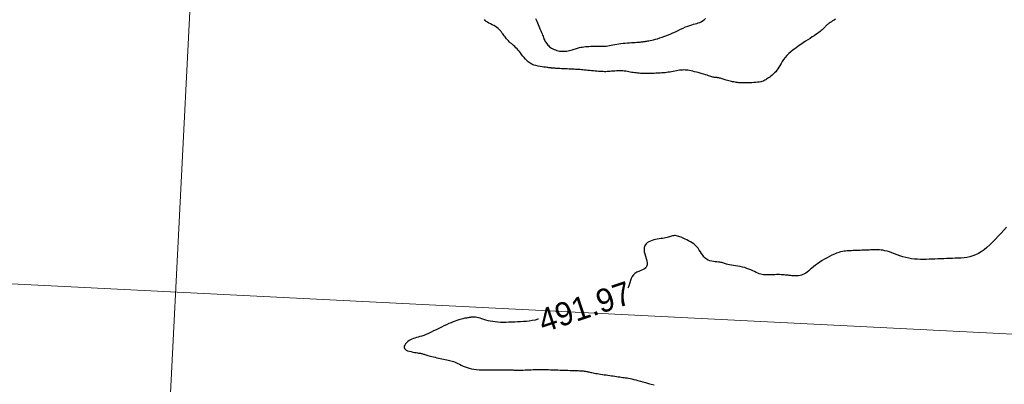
# Model space of a CAD drawing. Header units: millimetres. Extents: x 32690613 to 32693367, y 5343692 to 5344708.
# Tile 439 of 656: x 32692677 to 32692719, y 5344203 to 5344219. Entities that reach past the tile are written whole.
import ezdxf
from ezdxf.enums import TextEntityAlignment as Align

# ---------------------------------------------------------------- set-up
doc = ezdxf.new("R2010")
doc.units = ezdxf.units.MM
doc.header["$LTSCALE"] = 20
doc.layers.get('0').update_dxf_attribs({"lineweight": 18})
doc.layers.get('Defpoints').update_dxf_attribs({"color": 11, "lineweight": 18})
doc.layers.add('02-DGM_HL_492.00', color=82, linetype='Continuous')
doc.layers.add('02-DGM_HL_492.50', color=92, linetype='Continuous')

# ---------------------------------------------------------------- blocks, each defined once
blk = doc.blocks.new('A$C78070446')
for p, q in [((4469989.147, 5343046.051), (4469922.857, 5342307.181)), ((4469482.471, 5342769.75), (4470232.054, 5342702.499))]:
    blk.add_line(p, q)

msp = doc.modelspace()

# ---------------------------------------------------------------- linework, layer by layer
at = {"layer": '02-DGM_HL_492.00', "elevation": 492, "flags": 128}
for points in [[(32692719.358, 5344209.841), (32692719.238, 5344209.713), (32692719.118, 5344209.584), (32692718.998, 5344209.454), (32692718.878, 5344209.327), (32692718.757, 5344209.203), (32692718.637, 5344209.085), (32692718.516, 5344208.976), (32692718.395, 5344208.875), (32692718.273, 5344208.787), (32692718.151, 5344208.712), (32692718.028, 5344208.652), (32692717.905, 5344208.606), (32692717.781, 5344208.572), (32692717.657, 5344208.547), (32692717.533, 5344208.53), (32692717.408, 5344208.519), (32692717.283, 5344208.512), (32692717.158, 5344208.506), (32692717.034, 5344208.502), (32692716.909, 5344208.497), (32692716.784, 5344208.492), (32692716.659, 5344208.487), (32692716.534, 5344208.482), (32692716.409, 5344208.477), (32692716.284, 5344208.472), (32692716.159, 5344208.467), (32692716.034, 5344208.463), (32692715.909, 5344208.459), (32692715.784, 5344208.457), (32692715.659, 5344208.458), (32692715.534, 5344208.463), (32692715.408, 5344208.473), (32692715.283, 5344208.489), (32692715.157, 5344208.512), (32692715.031, 5344208.542), (32692714.905, 5344208.577), (32692714.782, 5344208.617), (32692714.661, 5344208.659), (32692714.544, 5344208.701), (32692714.432, 5344208.741), (32692714.327, 5344208.778), (32692714.228, 5344208.809), (32692714.137, 5344208.833), (32692714.053, 5344208.85), (32692713.975, 5344208.862), (32692713.902, 5344208.869), (32692713.834, 5344208.873), (32692713.768, 5344208.873), (32692713.704, 5344208.872), (32692713.642, 5344208.869), (32692713.579, 5344208.867), (32692713.517, 5344208.865), (32692713.454, 5344208.862), (32692713.392, 5344208.86), (32692713.329, 5344208.857), (32692713.267, 5344208.855), (32692713.204, 5344208.852), (32692713.142, 5344208.85), (32692713.08, 5344208.847), (32692713.017, 5344208.845), (32692712.955, 5344208.843), (32692712.892, 5344208.84), (32692712.83, 5344208.838), (32692712.767, 5344208.835), (32692712.705, 5344208.833), (32692712.642, 5344208.83), (32692712.58, 5344208.828), (32692712.516, 5344208.824), (32692712.451, 5344208.818), (32692712.383, 5344208.81), (32692712.311, 5344208.797), (32692712.234, 5344208.779), (32692712.152, 5344208.755), (32692712.063, 5344208.724), (32692711.967, 5344208.686), (32692711.865, 5344208.64), (32692711.76, 5344208.588), (32692711.653, 5344208.531), (32692711.547, 5344208.47), (32692711.442, 5344208.407), (32692711.341, 5344208.342), (32692711.246, 5344208.275), (32692711.159, 5344208.21), (32692711.078, 5344208.145), (32692711.003, 5344208.083), (32692710.933, 5344208.023), (32692710.867, 5344207.968), (32692710.803, 5344207.918), (32692710.741, 5344207.874), (32692710.68, 5344207.836), (32692710.618, 5344207.806), (32692710.557, 5344207.784), (32692710.496, 5344207.767), (32692710.435, 5344207.756), (32692710.374, 5344207.749), (32692710.315, 5344207.747), (32692710.257, 5344207.748), (32692710.199, 5344207.751), (32692710.144, 5344207.756), (32692710.089, 5344207.762), (32692710.034, 5344207.768), (32692709.979, 5344207.776), (32692709.924, 5344207.783), (32692709.867, 5344207.789), (32692709.808, 5344207.795), (32692709.747, 5344207.8), (32692709.683, 5344207.803), (32692709.617, 5344207.804), (32692709.549, 5344207.805), (32692709.48, 5344207.804), (32692709.411, 5344207.803), (32692709.344, 5344207.801), (32692709.277, 5344207.798), (32692709.214, 5344207.796), (32692709.152, 5344207.793), (32692709.094, 5344207.792), (32692709.037, 5344207.792), (32692708.98, 5344207.795), (32692708.923, 5344207.801), (32692708.866, 5344207.81), (32692708.806, 5344207.825), (32692708.745, 5344207.844), (32692708.679, 5344207.869), (32692708.611, 5344207.9), (32692708.539, 5344207.933), (32692708.463, 5344207.969), (32692708.383, 5344208.005), (32692708.299, 5344208.041), (32692708.211, 5344208.075), (32692708.119, 5344208.105), (32692708.023, 5344208.131), (32692707.925, 5344208.153), (32692707.826, 5344208.172), (32692707.729, 5344208.188), (32692707.637, 5344208.203), (32692707.55, 5344208.216), (32692707.471, 5344208.228), (32692707.402, 5344208.241), (32692707.345, 5344208.255), (32692707.297, 5344208.269), (32692707.255, 5344208.283), (32692707.218, 5344208.296), (32692707.181, 5344208.309), (32692707.143, 5344208.321), (32692707.1, 5344208.331), (32692707.051, 5344208.339), (32692706.992, 5344208.344), (32692706.926, 5344208.349), (32692706.854, 5344208.355), (32692706.778, 5344208.364), (32692706.702, 5344208.377), (32692706.626, 5344208.398), (32692706.553, 5344208.426), (32692706.485, 5344208.465), (32692706.424, 5344208.515), (32692706.369, 5344208.574), (32692706.318, 5344208.641), (32692706.269, 5344208.713), (32692706.22, 5344208.788), (32692706.171, 5344208.863), (32692706.118, 5344208.936), (32692706.061, 5344209.004), (32692705.998, 5344209.066), (32692705.931, 5344209.122), (32692705.86, 5344209.172), (32692705.787, 5344209.218), (32692705.714, 5344209.258), (32692705.641, 5344209.295), (32692705.571, 5344209.328), (32692705.505, 5344209.358), (32692705.444, 5344209.385), (32692705.388, 5344209.41), (32692705.335, 5344209.432), (32692705.286, 5344209.45), (32692705.24, 5344209.464), (32692705.196, 5344209.475), (32692705.153, 5344209.48), (32692705.111, 5344209.481), (32692705.07, 5344209.477), (32692705.027, 5344209.469), (32692704.984, 5344209.457), (32692704.939, 5344209.443), (32692704.891, 5344209.428), (32692704.84, 5344209.412), (32692704.785, 5344209.397), (32692704.726, 5344209.383), (32692704.661, 5344209.371), (32692704.593, 5344209.361), (32692704.52, 5344209.351), (32692704.446, 5344209.341), (32692704.37, 5344209.329), (32692704.295, 5344209.315), (32692704.22, 5344209.298), (32692704.146, 5344209.277), (32692704.076, 5344209.25), (32692704.01, 5344209.218), (32692703.95, 5344209.18), (32692703.898, 5344209.135), (32692703.856, 5344209.082), (32692703.824, 5344209.022), (32692703.805, 5344208.953), (32692703.801, 5344208.874), (32692703.811, 5344208.786), (32692703.832, 5344208.692), (32692703.86, 5344208.594), (32692703.888, 5344208.495), (32692703.913, 5344208.399), (32692703.928, 5344208.308), (32692703.93, 5344208.226), (32692703.912, 5344208.156), (32692703.872, 5344208.099), (32692703.813, 5344208.053), (32692703.74, 5344208.014), (32692703.658, 5344207.979), (32692703.573, 5344207.944), (32692703.488, 5344207.905), (32692703.409, 5344207.858), (32692703.342, 5344207.8), (32692703.29, 5344207.728), (32692703.249, 5344207.645), (32692703.217, 5344207.555), (32692703.189, 5344207.46), (32692703.16, 5344207.366), (32692703.128, 5344207.275), (32692703.101, 5344207.22)], [(32692699.274, 5344205.897), (32692699.247, 5344205.888), (32692699.123, 5344205.856), (32692698.999, 5344205.831), (32692698.875, 5344205.811), (32692698.75, 5344205.796), (32692698.626, 5344205.785), (32692698.501, 5344205.777), (32692698.376, 5344205.771), (32692698.251, 5344205.766), (32692698.126, 5344205.761), (32692698.002, 5344205.757), (32692697.879, 5344205.755), (32692697.758, 5344205.754), (32692697.64, 5344205.756), (32692697.524, 5344205.761), (32692697.412, 5344205.771), (32692697.305, 5344205.785), (32692697.203, 5344205.804), (32692697.105, 5344205.827), (32692697.013, 5344205.853), (32692696.926, 5344205.879), (32692696.844, 5344205.906), (32692696.768, 5344205.93), (32692696.697, 5344205.951), (32692696.631, 5344205.967), (32692696.57, 5344205.977), (32692696.515, 5344205.982), (32692696.464, 5344205.982), (32692696.417, 5344205.979), (32692696.373, 5344205.974), (32692696.332, 5344205.967), (32692696.293, 5344205.959), (32692696.256, 5344205.952), (32692696.22, 5344205.946), (32692696.185, 5344205.941), (32692696.148, 5344205.935), (32692696.109, 5344205.929), (32692696.067, 5344205.922), (32692696.021, 5344205.912), (32692695.97, 5344205.899), (32692695.911, 5344205.883), (32692695.846, 5344205.863), (32692695.773, 5344205.839), (32692695.694, 5344205.81), (32692695.608, 5344205.778), (32692695.517, 5344205.741), (32692695.42, 5344205.7), (32692695.319, 5344205.655), (32692695.213, 5344205.606), (32692695.104, 5344205.553), (32692694.993, 5344205.497), (32692694.88, 5344205.441), (32692694.768, 5344205.385), (32692694.658, 5344205.331), (32692694.552, 5344205.281), (32692694.45, 5344205.236), (32692694.354, 5344205.197), (32692694.265, 5344205.166), (32692694.183, 5344205.141), (32692694.106, 5344205.12), (32692694.034, 5344205.101), (32692693.966, 5344205.082), (32692693.902, 5344205.062), (32692693.839, 5344205.038), (32692693.777, 5344205.008), (32692693.717, 5344204.97), (32692693.659, 5344204.927), (32692693.606, 5344204.879), (32692693.562, 5344204.829), (32692693.528, 5344204.778), (32692693.507, 5344204.727), (32692693.501, 5344204.679), (32692693.514, 5344204.636), (32692693.546, 5344204.598), (32692693.595, 5344204.566), (32692693.656, 5344204.538), (32692693.727, 5344204.515), (32692693.803, 5344204.496), (32692693.88, 5344204.48), (32692693.954, 5344204.467), (32692694.021, 5344204.456), (32692694.079, 5344204.446), (32692694.128, 5344204.438), (32692694.17, 5344204.431), (32692694.207, 5344204.425), (32692694.239, 5344204.418), (32692694.269, 5344204.411), (32692694.299, 5344204.404), (32692694.329, 5344204.395), (32692694.362, 5344204.385), (32692694.398, 5344204.374), (32692694.438, 5344204.362), (32692694.481, 5344204.348), (32692694.527, 5344204.334), (32692694.579, 5344204.319), (32692694.634, 5344204.303), (32692694.695, 5344204.287), (32692694.761, 5344204.271), (32692694.83, 5344204.254), (32692694.903, 5344204.238), (32692694.977, 5344204.221), (32692695.052, 5344204.205), (32692695.126, 5344204.189), (32692695.198, 5344204.174), (32692695.267, 5344204.16), (32692695.332, 5344204.146), (32692695.394, 5344204.132), (32692695.454, 5344204.118), (32692695.513, 5344204.103), (32692695.57, 5344204.086), (32692695.629, 5344204.067), (32692695.689, 5344204.044), (32692695.751, 5344204.017), (32692695.816, 5344203.986), (32692695.885, 5344203.952), (32692695.958, 5344203.917), (32692696.035, 5344203.88), (32692696.117, 5344203.845), (32692696.204, 5344203.812), (32692696.297, 5344203.783), (32692696.395, 5344203.759), (32692696.498, 5344203.741), (32692696.607, 5344203.728), (32692696.721, 5344203.721), (32692696.837, 5344203.717), (32692696.956, 5344203.715), (32692697.077, 5344203.716), (32692697.199, 5344203.717), (32692697.32, 5344203.718), (32692697.441, 5344203.719), (32692697.559, 5344203.719), (32692697.673, 5344203.718), (32692697.782, 5344203.717), (32692697.883, 5344203.715), (32692697.975, 5344203.713), (32692698.056, 5344203.712), (32692698.125, 5344203.71), (32692698.181, 5344203.709), (32692698.225, 5344203.708), (32692698.259, 5344203.707), (32692698.284, 5344203.706), (32692698.302, 5344203.706), (32692698.315, 5344203.705), (32692698.325, 5344203.705), (32692698.334, 5344203.704), (32692698.342, 5344203.704), (32692698.353, 5344203.703), (32692698.367, 5344203.703), (32692698.386, 5344203.703), (32692698.411, 5344203.703), (32692698.446, 5344203.704), (32692698.49, 5344203.705), (32692698.546, 5344203.706), (32692698.615, 5344203.708), (32692698.693, 5344203.711), (32692698.779, 5344203.714), (32692698.867, 5344203.717), (32692698.956, 5344203.721), (32692699.042, 5344203.724), (32692699.12, 5344203.727), (32692699.189, 5344203.729), (32692699.246, 5344203.731), (32692699.293, 5344203.732), (32692699.333, 5344203.733), (32692699.37, 5344203.733), (32692699.406, 5344203.732), (32692699.446, 5344203.731), (32692699.493, 5344203.73), (32692699.55, 5344203.728), (32692699.618, 5344203.726), (32692699.699, 5344203.724), (32692699.789, 5344203.721), (32692699.886, 5344203.717), (32692699.989, 5344203.714), (32692700.095, 5344203.711), (32692700.204, 5344203.707), (32692700.313, 5344203.704), (32692700.419, 5344203.7), (32692700.523, 5344203.697), (32692700.623, 5344203.694), (32692700.719, 5344203.69), (32692700.809, 5344203.687), (32692700.892, 5344203.684), (32692700.968, 5344203.681), (32692701.035, 5344203.678), (32692701.093, 5344203.675), (32692701.143, 5344203.671), (32692701.187, 5344203.668), (32692701.226, 5344203.664), (32692701.261, 5344203.66), (32692701.294, 5344203.655), (32692701.326, 5344203.65), (32692701.359, 5344203.643), (32692701.393, 5344203.636), (32692701.431, 5344203.627), (32692701.471, 5344203.618), (32692701.514, 5344203.608), (32692701.561, 5344203.598), (32692701.612, 5344203.587), (32692701.668, 5344203.575), (32692701.729, 5344203.564), (32692701.794, 5344203.552), (32692701.864, 5344203.541), (32692701.937, 5344203.529), (32692702.013, 5344203.517), (32692702.091, 5344203.506), (32692702.169, 5344203.495), (32692702.248, 5344203.483), (32692702.325, 5344203.472), (32692702.401, 5344203.462), (32692702.475, 5344203.451), (32692702.548, 5344203.441), (32692702.619, 5344203.431), (32692702.688, 5344203.421), (32692702.755, 5344203.411), (32692702.82, 5344203.402), (32692702.884, 5344203.393), (32692702.947, 5344203.384), (32692703.008, 5344203.375), (32692703.071, 5344203.365), (32692703.136, 5344203.354), (32692703.204, 5344203.34), (32692703.278, 5344203.325), (32692703.357, 5344203.306), (32692703.445, 5344203.284), (32692703.54, 5344203.257), (32692703.643, 5344203.228), (32692703.753, 5344203.197), (32692703.868, 5344203.165), (32692703.988, 5344203.134), (32692704.111, 5344203.103), (32692704.236, 5344203.075)]]:
    msp.add_lwpolyline(points, dxfattribs=at)
at = {"layer": '02-DGM_HL_492.50', "elevation": 492.5, "flags": 128}
for points in [[(32692712.02, 5344218.778), (32692711.955, 5344218.74), (32692711.894, 5344218.704), (32692711.838, 5344218.67), (32692711.79, 5344218.639), (32692711.749, 5344218.611), (32692711.713, 5344218.585), (32692711.682, 5344218.561), (32692711.654, 5344218.538), (32692711.63, 5344218.516), (32692711.609, 5344218.495), (32692711.588, 5344218.473), (32692711.568, 5344218.451), (32692711.548, 5344218.429), (32692711.526, 5344218.405), (32692711.501, 5344218.379), (32692711.473, 5344218.351), (32692711.439, 5344218.321), (32692711.4, 5344218.287), (32692711.354, 5344218.251), (32692711.301, 5344218.211), (32692711.24, 5344218.167), (32692711.171, 5344218.119), (32692711.096, 5344218.068), (32692711.015, 5344218.014), (32692710.927, 5344217.956), (32692710.833, 5344217.894), (32692710.734, 5344217.829), (32692710.63, 5344217.761), (32692710.523, 5344217.69), (32692710.415, 5344217.616), (32692710.308, 5344217.54), (32692710.204, 5344217.461), (32692710.104, 5344217.381), (32692710.012, 5344217.299), (32692709.928, 5344217.215), (32692709.855, 5344217.131), (32692709.791, 5344217.047), (32692709.734, 5344216.963), (32692709.683, 5344216.881), (32692709.635, 5344216.801), (32692709.59, 5344216.725), (32692709.545, 5344216.653), (32692709.499, 5344216.585), (32692709.45, 5344216.524), (32692709.399, 5344216.468), (32692709.346, 5344216.417), (32692709.294, 5344216.371), (32692709.242, 5344216.33), (32692709.192, 5344216.292), (32692709.144, 5344216.258), (32692709.1, 5344216.228), (32692709.059, 5344216.201), (32692709.022, 5344216.177), (32692708.985, 5344216.155), (32692708.946, 5344216.136), (32692708.905, 5344216.119), (32692708.859, 5344216.104), (32692708.806, 5344216.091), (32692708.744, 5344216.08), (32692708.672, 5344216.07), (32692708.593, 5344216.062), (32692708.508, 5344216.055), (32692708.421, 5344216.049), (32692708.335, 5344216.045), (32692708.252, 5344216.042), (32692708.175, 5344216.039), (32692708.108, 5344216.038), (32692708.051, 5344216.038), (32692708.003, 5344216.038), (32692707.963, 5344216.039), (32692707.928, 5344216.041), (32692707.895, 5344216.044), (32692707.864, 5344216.048), (32692707.831, 5344216.053), (32692707.794, 5344216.059), (32692707.752, 5344216.066), (32692707.705, 5344216.074), (32692707.654, 5344216.082), (32692707.601, 5344216.092), (32692707.546, 5344216.103), (32692707.49, 5344216.115), (32692707.435, 5344216.128), (32692707.381, 5344216.142), (32692707.329, 5344216.157), (32692707.28, 5344216.172), (32692707.234, 5344216.188), (32692707.191, 5344216.204), (32692707.15, 5344216.219), (32692707.111, 5344216.232), (32692707.076, 5344216.243), (32692707.043, 5344216.252), (32692707.012, 5344216.259), (32692706.984, 5344216.263), (32692706.958, 5344216.265), (32692706.933, 5344216.267), (32692706.908, 5344216.268), (32692706.884, 5344216.269), (32692706.859, 5344216.271), (32692706.833, 5344216.274), (32692706.806, 5344216.279), (32692706.777, 5344216.286), (32692706.745, 5344216.295), (32692706.709, 5344216.307), (32692706.668, 5344216.32), (32692706.622, 5344216.335), (32692706.57, 5344216.352), (32692706.51, 5344216.371), (32692706.443, 5344216.391), (32692706.37, 5344216.413), (32692706.292, 5344216.436), (32692706.211, 5344216.459), (32692706.129, 5344216.482), (32692706.047, 5344216.504), (32692705.966, 5344216.524), (32692705.89, 5344216.543), (32692705.818, 5344216.559), (32692705.75, 5344216.572), (32692705.686, 5344216.582), (32692705.624, 5344216.59), (32692705.563, 5344216.595), (32692705.503, 5344216.597), (32692705.443, 5344216.596), (32692705.381, 5344216.591), (32692705.318, 5344216.584), (32692705.253, 5344216.574), (32692705.186, 5344216.562), (32692705.118, 5344216.549), (32692705.049, 5344216.535), (32692704.98, 5344216.522), (32692704.91, 5344216.509), (32692704.84, 5344216.497), (32692704.77, 5344216.487), (32692704.7, 5344216.48), (32692704.631, 5344216.473), (32692704.563, 5344216.468), (32692704.496, 5344216.464), (32692704.429, 5344216.46), (32692704.365, 5344216.458), (32692704.301, 5344216.455), (32692704.24, 5344216.453), (32692704.179, 5344216.45), (32692704.12, 5344216.448), (32692704.062, 5344216.447), (32692704.004, 5344216.446), (32692703.946, 5344216.445), (32692703.888, 5344216.445), (32692703.829, 5344216.446), (32692703.77, 5344216.447), (32692703.709, 5344216.45), (32692703.648, 5344216.453), (32692703.587, 5344216.458), (32692703.524, 5344216.463), (32692703.462, 5344216.47), (32692703.399, 5344216.477), (32692703.336, 5344216.486), (32692703.273, 5344216.496), (32692703.21, 5344216.507), (32692703.147, 5344216.518), (32692703.083, 5344216.529), (32692703.018, 5344216.539), (32692702.953, 5344216.547), (32692702.887, 5344216.554), (32692702.819, 5344216.558), (32692702.751, 5344216.559), (32692702.682, 5344216.557), (32692702.613, 5344216.554), (32692702.543, 5344216.55), (32692702.475, 5344216.544), (32692702.408, 5344216.539), (32692702.342, 5344216.534), (32692702.278, 5344216.529), (32692702.217, 5344216.526), (32692702.157, 5344216.524), (32692702.098, 5344216.524), (32692702.039, 5344216.525), (32692701.979, 5344216.527), (32692701.916, 5344216.531), (32692701.851, 5344216.535), (32692701.781, 5344216.541), (32692701.707, 5344216.548), (32692701.63, 5344216.555), (32692701.551, 5344216.563), (32692701.471, 5344216.571), (32692701.392, 5344216.579), (32692701.317, 5344216.587), (32692701.245, 5344216.595), (32692701.179, 5344216.601), (32692701.119, 5344216.607), (32692701.065, 5344216.611), (32692701.014, 5344216.615), (32692700.964, 5344216.618), (32692700.913, 5344216.621), (32692700.86, 5344216.624), (32692700.802, 5344216.626), (32692700.738, 5344216.629), (32692700.666, 5344216.632), (32692700.587, 5344216.636), (32692700.505, 5344216.64), (32692700.421, 5344216.643), (32692700.338, 5344216.647), (32692700.257, 5344216.651), (32692700.182, 5344216.655), (32692700.115, 5344216.659), (32692700.057, 5344216.662), (32692700.008, 5344216.665), (32692699.967, 5344216.668), (32692699.932, 5344216.671), (32692699.902, 5344216.674), (32692699.877, 5344216.677), (32692699.855, 5344216.679), (32692699.834, 5344216.681), (32692699.815, 5344216.683), (32692699.794, 5344216.686), (32692699.771, 5344216.688), (32692699.745, 5344216.691), (32692699.713, 5344216.695), (32692699.674, 5344216.7), (32692699.627, 5344216.705), (32692699.569, 5344216.711), (32692699.501, 5344216.719), (32692699.424, 5344216.73), (32692699.34, 5344216.743), (32692699.252, 5344216.76), (32692699.162, 5344216.783), (32692699.073, 5344216.811), (32692698.987, 5344216.846), (32692698.906, 5344216.889), (32692698.833, 5344216.94), (32692698.767, 5344216.998), (32692698.706, 5344217.061), (32692698.65, 5344217.128), (32692698.598, 5344217.196), (32692698.548, 5344217.264), (32692698.499, 5344217.331), (32692698.45, 5344217.394), (32692698.4, 5344217.452), (32692698.35, 5344217.506), (32692698.299, 5344217.555), (32692698.249, 5344217.602), (32692698.2, 5344217.645), (32692698.151, 5344217.687), (32692698.105, 5344217.728), (32692698.06, 5344217.768), (32692698.018, 5344217.808), (32692697.978, 5344217.848), (32692697.941, 5344217.889), (32692697.904, 5344217.93), (32692697.869, 5344217.972), (32692697.835, 5344218.015), (32692697.802, 5344218.059), (32692697.769, 5344218.104), (32692697.736, 5344218.15), (32692697.702, 5344218.197), (32692697.665, 5344218.244), (32692697.626, 5344218.291), (32692697.583, 5344218.337), (32692697.535, 5344218.382), (32692697.482, 5344218.425), (32692697.421, 5344218.466), (32692697.354, 5344218.504), (32692697.282, 5344218.54), (32692697.21, 5344218.574), (32692697.139, 5344218.609), (32692697.075, 5344218.645), (32692697.02, 5344218.683), (32692696.977, 5344218.723), (32692696.951, 5344218.767)], [(32692699.145, 5344218.804), (32692699.17, 5344218.748), (32692699.198, 5344218.687), (32692699.227, 5344218.621), (32692699.257, 5344218.553), (32692699.288, 5344218.482), (32692699.319, 5344218.411), (32692699.348, 5344218.341), (32692699.377, 5344218.273), (32692699.402, 5344218.21), (32692699.425, 5344218.15), (32692699.446, 5344218.096), (32692699.465, 5344218.045), (32692699.482, 5344217.997), (32692699.5, 5344217.952), (32692699.518, 5344217.909), (32692699.538, 5344217.867), (32692699.559, 5344217.826), (32692699.583, 5344217.786), (32692699.609, 5344217.745), (32692699.639, 5344217.706), (32692699.671, 5344217.668), (32692699.707, 5344217.631), (32692699.746, 5344217.595), (32692699.788, 5344217.562), (32692699.835, 5344217.531), (32692699.884, 5344217.503), (32692699.938, 5344217.478), (32692699.994, 5344217.456), (32692700.052, 5344217.438), (32692700.112, 5344217.423), (32692700.174, 5344217.411), (32692700.236, 5344217.403), (32692700.298, 5344217.399), (32692700.361, 5344217.4), (32692700.423, 5344217.404), (32692700.484, 5344217.411), (32692700.543, 5344217.42), (32692700.601, 5344217.432), (32692700.657, 5344217.446), (32692700.71, 5344217.46), (32692700.76, 5344217.475), (32692700.807, 5344217.491), (32692700.852, 5344217.506), (32692700.896, 5344217.521), (32692700.941, 5344217.535), (32692700.987, 5344217.549), (32692701.037, 5344217.562), (32692701.09, 5344217.573), (32692701.149, 5344217.584), (32692701.214, 5344217.592), (32692701.285, 5344217.6), (32692701.359, 5344217.606), (32692701.435, 5344217.61), (32692701.511, 5344217.614), (32692701.587, 5344217.616), (32692701.659, 5344217.617), (32692701.728, 5344217.617), (32692701.79, 5344217.616), (32692701.849, 5344217.615), (32692701.904, 5344217.614), (32692701.957, 5344217.613), (32692702.01, 5344217.613), (32692702.064, 5344217.615), (32692702.12, 5344217.619), (32692702.18, 5344217.625), (32692702.245, 5344217.635), (32692702.314, 5344217.646), (32692702.388, 5344217.66), (32692702.466, 5344217.674), (32692702.547, 5344217.689), (32692702.632, 5344217.704), (32692702.719, 5344217.718), (32692702.81, 5344217.731), (32692702.902, 5344217.742), (32692702.995, 5344217.751), (32692703.087, 5344217.759), (32692703.177, 5344217.766), (32692703.263, 5344217.771), (32692703.344, 5344217.776), (32692703.419, 5344217.781), (32692703.486, 5344217.785), (32692703.544, 5344217.79), (32692703.593, 5344217.795), (32692703.636, 5344217.799), (32692703.672, 5344217.804), (32692703.703, 5344217.808), (32692703.731, 5344217.812), (32692703.756, 5344217.816), (32692703.779, 5344217.819), (32692703.802, 5344217.822), (32692703.826, 5344217.824), (32692703.851, 5344217.827), (32692703.881, 5344217.831), (32692703.915, 5344217.836), (32692703.956, 5344217.843), (32692704.004, 5344217.852), (32692704.061, 5344217.863), (32692704.128, 5344217.878), (32692704.204, 5344217.895), (32692704.289, 5344217.917), (32692704.381, 5344217.942), (32692704.479, 5344217.971), (32692704.583, 5344218.005), (32692704.691, 5344218.043), (32692704.803, 5344218.087), (32692704.917, 5344218.135), (32692705.032, 5344218.188), (32692705.147, 5344218.242), (32692705.26, 5344218.296), (32692705.371, 5344218.349), (32692705.479, 5344218.399), (32692705.581, 5344218.444), (32692705.677, 5344218.482), (32692705.766, 5344218.514), (32692705.848, 5344218.539), (32692705.925, 5344218.56), (32692705.996, 5344218.578), (32692706.064, 5344218.597), (32692706.129, 5344218.617), (32692706.192, 5344218.642), (32692706.253, 5344218.672), (32692706.314, 5344218.709), (32692706.376, 5344218.753), (32692706.437, 5344218.802)]]:
    msp.add_lwpolyline(points, dxfattribs=at)

# ---------------------------------------------------------------- block references
at = {"layer": 'Defpoints', "rotation": 2.237485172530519}
msp.add_blockref('A$C78070446', (28434719.524, -168960.664), dxfattribs=at)

# ---------------------------------------------------------------- texts
at = {"layer": '02-DGM_HL_492.00'}
msp.add_text('491.97', height=1, rotation=18.4323, dxfattribs=at).set_placement((32692701.256, 5344206.425, 492), align=Align.MIDDLE)

doc.saveas('drawing.dxf')
